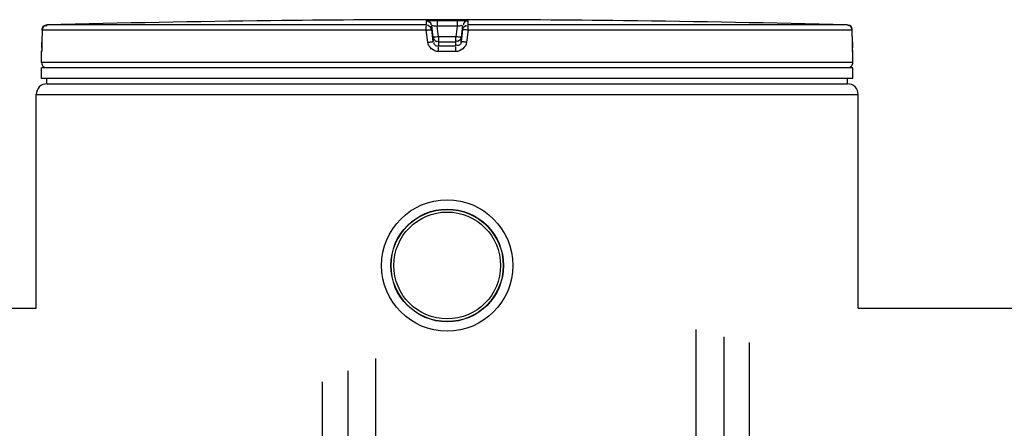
# Model space of a CAD drawing. Header units: millimetres. Extents: x 0 to 297, y 0 to 210.
# Tile 334 of 499: x 143.07 to 149.53, y 160.62 to 163.3. Entities that reach past the tile are written whole.
import ezdxf

# ---------------------------------------------------------------- set-up
doc = ezdxf.new("R2010")
doc.units = ezdxf.units.MM
doc.header["$LTSCALE"] = 16.335
doc.layers.get('0').update_dxf_attribs({"linetype": 'CONTINUOUS'})
doc.layers.add('01_GLOBAL', color=7, linetype='CONTINUOUS')
doc.layers.add('AXES_REF', color=7, linetype='CONTINUOUS')

msp = doc.modelspace()

# ---------------------------------------------------------------- linework, layer by layer
at = {"color": 7, "linetype": 'Continuous'}
for p, q in [((144.7878, 163.2946), (144.7182, 163.2938)), ((144.7883, 163.2946), (144.7877, 163.2946)), ((146.9617, 163.2946), (146.9613, 163.2946)), ((147.0314, 163.2938), (146.9616, 163.2946)), ((143.2183, 163.2316), (143.2178, 163.1529)), ((148.5318, 163.1456), (148.5313, 163.2316)), ((143.2178, 163.1529), (143.2178, 163.1463)), ((143.2148, 163.0205), (143.2148, 163.0913)), ((143.2164, 163.1016), (143.2161, 163.0974)), ((143.2167, 163.1076), (143.2166, 163.1046)), ((143.2169, 163.1111), (143.2167, 163.1076)), ((143.217, 163.115), (143.2169, 163.1111)), ((143.2172, 163.1193), (143.217, 163.115)), ((143.2173, 163.1241), (143.2172, 163.1193)), ((143.2175, 163.1292), (143.2173, 163.1241)), ((143.2176, 163.1346), (143.2175, 163.1292)), ((143.2177, 163.1403), (143.2176, 163.1346)), ((143.2178, 163.1463), (143.2177, 163.1403)), ((148.5319, 163.1385), (148.5318, 163.1469)), ((148.5321, 163.1319), (148.5319, 163.14)), ((148.5322, 163.1257), (148.532, 163.1331)), ((148.5324, 163.1201), (148.5322, 163.127)), ((148.5325, 163.116), (148.5323, 163.1211)), ((148.5327, 163.1123), (148.5325, 163.1169)), ((148.5328, 163.1089), (148.5326, 163.1131)), ((148.533, 163.1059), (148.5328, 163.1096)), ((148.5332, 163.1016), (148.5329, 163.1081)), ((148.5332, 163.1023), (148.533, 163.1046)), ((148.5333, 163.1003), (148.5332, 163.1023)), ((148.5348, 163.0205), (148.5348, 163.0913)), ((143.2148, 162.9155), (143.2148, 162.9855)), ((148.5348, 162.9855), (143.2148, 162.9855)), ((143.2288, 162.9855), (143.2288, 162.9869)), ((148.5208, 162.9855), (148.5208, 162.9869)), ((148.5348, 162.9155), (148.5348, 162.9855)), ((148.5348, 162.9155), (143.2148, 162.9155)), ((143.2498, 162.8805), (143.2498, 162.9155)), ((148.4998, 162.8805), (148.4998, 162.9155)), ((143.2498, 162.8805), (148.4998, 162.8805)), ((133.7508, 161.4105), (143.1798, 161.4105)), ((148.5698, 161.4105), (156.4098, 161.4105))]:
    msp.add_line(p, q, dxfattribs=at)
at = {"color": 9, "linetype": 'Continuous'}
for p, q in [((145.7389, 163.2664), (145.7389, 163.2938)), ((145.8094, 163.2946), (145.8094, 163.2592)), ((145.8094, 163.2946), (145.8748, 163.2946)), ((145.8748, 163.2946), (145.9402, 163.2946)), ((145.9402, 163.2946), (145.9402, 163.2592)), ((146.0107, 163.2938), (146.0107, 163.2664)), ((143.2184, 163.2314), (143.2179, 163.1527)), ((143.2184, 163.2314), (143.2183, 163.2316)), ((145.7371, 163.2314), (143.2184, 163.2314)), ((143.2403, 163.2634), (143.243, 163.263)), ((143.246, 163.2619), (143.2486, 163.2605)), ((145.7389, 163.2664), (143.2524, 163.2664)), ((145.7471, 163.1527), (145.7371, 163.2314)), ((145.7736, 163.2357), (145.7736, 163.2631)), ((145.7835, 163.1845), (145.7736, 163.2631)), ((145.7835, 163.157), (145.7736, 163.2357)), ((145.8182, 163.1892), (145.8094, 163.2592)), ((145.9402, 163.2592), (145.8094, 163.2592)), ((145.9402, 163.2592), (145.9314, 163.1892)), ((145.976, 163.2631), (145.9661, 163.1845)), ((145.976, 163.2357), (145.9661, 163.157)), ((145.976, 163.2631), (145.976, 163.2357)), ((146.0125, 163.2314), (146.0025, 163.1527)), ((148.4972, 163.2664), (146.0107, 163.2664)), ((148.5312, 163.2314), (146.0125, 163.2314)), ((148.5035, 163.2619), (148.5009, 163.2605)), ((148.5065, 163.263), (148.5041, 163.2622)), ((148.5312, 163.2314), (148.5313, 163.2317)), ((148.5317, 163.1527), (148.5312, 163.2314)), ((143.2179, 163.1527), (143.2178, 163.1529)), ((145.7835, 163.1845), (145.7835, 163.157)), ((145.7835, 163.1845), (145.7838, 163.1822)), ((145.8178, 163.1538), (145.8182, 163.1538)), ((145.8182, 163.1892), (145.8182, 163.1263)), ((145.9314, 163.1892), (145.8182, 163.1892)), ((145.9314, 163.1538), (145.8182, 163.1538)), ((145.9314, 163.1263), (145.9314, 163.1892)), ((145.9318, 163.1538), (145.9314, 163.1538)), ((145.9661, 163.1845), (145.9658, 163.1823)), ((145.9661, 163.157), (145.9661, 163.1845)), ((148.5317, 163.1527), (148.5318, 163.1529)), ((143.2154, 163.0913), (143.2148, 163.0913)), ((145.8748, 163.0913), (145.8174, 163.0913)), ((145.8748, 163.1263), (145.8182, 163.1263)), ((145.9314, 163.1263), (145.8748, 163.1263)), ((145.9322, 163.0913), (145.8748, 163.0913)), ((148.5348, 163.0913), (148.5342, 163.0913)), ((148.5348, 163.0205), (143.2148, 163.0205)), ((143.2288, 162.9869), (143.2401, 162.9869)), ((143.9874, 162.9869), (144.083, 162.9869)), ((145.8188, 162.9869), (145.9308, 162.9869)), ((147.6666, 162.9869), (147.7622, 162.9869)), ((148.5095, 162.9869), (148.5208, 162.9869)), ((147.5058, 161.2705), (147.5058, 153.4092)), ((147.6878, 161.2234), (147.6878, 153.3628)), ((147.8558, 161.1853), (147.8558, 155.5865)), ((145.4058, 161.0818), (145.4058, 153.5521)), ((145.2238, 160.9997), (145.2238, 147.9285)), ((145.0558, 160.9289), (145.0558, 148.0125))]:
    msp.add_line(p, q, dxfattribs=at)
at = {"color": 7, "linetype": 'Continuous'}
for points in [[(143.2166, 163.1046), (143.2164, 163.1021), (143.2164, 163.1016)], [(148.5335, 163.0979), (148.5335, 163.0978), (148.5335, 163.0974), (148.5336, 163.0972), (148.5336, 163.0973), (148.5335, 163.0975), (148.5335, 163.0978), (148.5335, 163.0983), (148.5334, 163.0988), (148.5334, 163.0995), (148.5333, 163.1003)]]:
    msp.add_lwpolyline(points, dxfattribs=at)
for radius in [0.4305, 0.3693]:
    msp.add_circle((145.8748, 161.6905), radius, dxfattribs=at)
for centre, radius, start, end in [((145.8748, 62.2016), 101.0987, 90.655486, 91.486369), ((145.8748, 62.203), 101.0975, 89.384203, 90.615797), ((145.8748, 62.203), 101.0974, 88.513625, 89.344519), ((143.2533, 163.2314), 0.035, 91.48637, 179.62893), ((148.4963, 163.2314), 0.035, 0.47139, 88.50968), ((143.2498, 163.0913), 0.035, 162.87448, 180), ((148.4998, 163.0913), 0.035, 0, 17.12748), ((143.2498, 163.0205), 0.035, 180, 235.73564), ((143.2379, 162.9869), 0.0091, 148.62171, 180), ((148.4998, 163.0205), 0.035, 304.26436, 360), ((148.5117, 162.9869), 0.0091, 0, 31.37829)]:
    msp.add_arc(centre, radius, start, end, dxfattribs=at)
at = {"color": 9, "linetype": 'Continuous'}
for centre, radius, start, end in [((143.2396, 163.2503), 0.0131, 87.11667, 91.61409), ((143.2391, 163.2473), 0.0161, 69.46016, 75.88686), ((143.2383, 163.2454), 0.0182, 65.01495, 69.48812), ((148.5114, 163.2449), 0.0188, 112.88125, 114.99326), ((148.5102, 163.2485), 0.0149, 101.41141, 104.25096), ((142.0065, 163.1587), 1.2114, 357.86319, 359.71517), ((146.27, 159.5799), 3.6374, 97.13473, 97.414), ((145.7944, 161.9855), 1.2114, 82.65626, 83.31406), ((149.7713, 163.16), 1.2396, 180.33773, 182.05938)]:
    msp.add_arc(centre, radius, start, end, dxfattribs=at)
for points, knots in [([(145.7389, 163.2938), (145.7389, 163.2956), (145.75, 163.292), (145.7679, 163.2974), (145.7928, 163.2946), (145.8094, 163.2946)], [0, 0, 0, 0, 0.077113, 0.294292, 1, 1, 1, 1]), ([(145.9402, 163.2946), (145.9568, 163.2946), (145.9817, 163.2974), (145.9997, 163.292), (146.0107, 163.2956), (146.0107, 163.2938)], [0, 0, 0, 0, 0.706963, 0.92344, 1, 1, 1, 1]), ([(145.7371, 163.2314), (145.7371, 163.2396), (145.7348, 163.2415), (145.7385, 163.262), (145.7387, 163.2605)], [0, 0, 0, 0, 0.846035, 1, 1, 1, 1]), ([(145.7371, 163.2314), (145.7457, 163.2328), (145.7503, 163.2339), (145.7735, 163.235), (145.7684, 163.2356), (145.7674, 163.2356)], [0, 0, 0, 0, 0.717881, 0.918652, 1, 1, 1, 1]), ([(145.7736, 163.2631), (145.7736, 163.2655), (145.789, 163.2584), (145.7949, 163.2609), (145.8019, 163.26)], [0, 0, 0, 0, 0.254625, 1, 1, 1, 1]), ([(145.9402, 163.2592), (145.9485, 163.2602), (145.9533, 163.2607), (145.9748, 163.2633), (145.9693, 163.2624), (145.968, 163.2622)], [0, 0, 0, 0, 0.706753, 0.894885, 1, 1, 1, 1]), ([(146.0125, 163.2314), (146.0039, 163.2328), (145.9993, 163.2339), (145.9762, 163.235), (145.9812, 163.2356), (145.9822, 163.2356)], [0, 0, 0, 0, 0.717881, 0.918652, 1, 1, 1, 1]), ([(146.0125, 163.2314), (146.0125, 163.2396), (146.0148, 163.2415), (146.0111, 163.262), (146.0109, 163.2605)], [0, 0, 0, 0, 0.846035, 1, 1, 1, 1]), ([(148.5109, 163.2634), (148.5103, 163.2635), (148.5091, 163.2635), (148.5078, 163.2633), (148.5072, 163.2632)], [0, 0, 0, 0, 0.489837, 1, 1, 1, 1]), ([(148.515, 163.2624), (148.5144, 163.2627), (148.513, 163.2631), (148.5116, 163.2634), (148.5109, 163.2634)], [0, 0, 0, 0, 0.498239, 1, 1, 1, 1]), ([(145.7471, 163.1527), (145.7557, 163.1538), (145.7602, 163.1542), (145.7833, 163.1572), (145.7783, 163.1564), (145.7774, 163.1563)], [0, 0, 0, 0, 0.719723, 0.92045, 1, 1, 1, 1]), ([(145.8006, 163.1869), (145.7963, 163.1864), (145.783, 163.1853), (145.7888, 163.1852), (145.7893, 163.1852)], [0, 0, 0, 0, 0.894651, 1, 1, 1, 1]), ([(145.8182, 163.1263), (145.8103, 163.1263), (145.7934, 163.1275), (145.7875, 163.1469), (145.7908, 163.1529)], [0, 0, 0, 0, 0.535491, 1, 1, 1, 1]), ([(145.9661, 163.157), (145.9652, 163.1494), (145.9627, 163.1326), (145.9428, 163.13), (145.9374, 163.1341)], [0, 0, 0, 0, 0.53572, 1, 1, 1, 1]), ([(145.9661, 163.1845), (145.9661, 163.186), (145.957, 163.184), (145.9533, 163.1864), (145.9492, 163.1869)], [0, 0, 0, 0, 0.272435, 1, 1, 1, 1]), ([(146.0025, 163.1527), (145.9939, 163.1538), (145.9894, 163.1542), (145.9663, 163.1572), (145.9713, 163.1564), (145.9723, 163.1563)], [0, 0, 0, 0, 0.719723, 0.92045, 1, 1, 1, 1]), ([(143.217, 163.1135), (143.2168, 163.1081), (143.2144, 163.1033), (143.2174, 163.0913), (143.2154, 163.0913)], [0, 0, 0, 0, 0.733893, 1, 1, 1, 1]), ([(143.2154, 163.0913), (143.2154, 163.0923), (143.2155, 163.0945), (143.2158, 163.0967), (143.216, 163.0978)], [0, 0, 0, 0, 0.485545, 1, 1, 1, 1]), ([(145.8174, 163.0913), (145.8175, 163.0995), (145.8165, 163.1011), (145.8181, 163.1219), (145.8181, 163.1204)], [0, 0, 0, 0, 0.849467, 1, 1, 1, 1]), ([(145.9322, 163.0913), (145.9322, 163.0995), (145.9332, 163.1011), (145.9315, 163.1219), (145.9315, 163.1204)], [0, 0, 0, 0, 0.849467, 1, 1, 1, 1]), ([(148.5342, 163.0913), (148.5322, 163.0913), (148.5354, 163.1042), (148.5327, 163.1094), (148.5325, 163.1154)], [0, 0, 0, 0, 0.250338, 1, 1, 1, 1]), ([(148.5342, 163.0913), (148.5342, 163.0923), (148.5341, 163.0945), (148.5338, 163.0967), (148.5336, 163.0978)], [0, 0, 0, 0, 0.485542, 1, 1, 1, 1])]:
    msp.add_open_spline(points, degree=3, knots=knots, dxfattribs=at)
for points in [[(145.7389, 163.2938), (145.7523, 163.2938), (145.774, 163.2779), (145.768, 163.2659)], [(146.0107, 163.2938), (145.9973, 163.2938), (145.9756, 163.2779), (145.9816, 163.2659)], [(143.2184, 163.2314), (143.2184, 163.2441), (143.2265, 163.2631), (143.2392, 163.2634)], [(145.7389, 163.2664), (145.7523, 163.2664), (145.774, 163.2505), (145.768, 163.2385)], [(145.976, 163.2357), (145.9776, 163.249), (145.9961, 163.2686), (146.0073, 163.2611)], [(148.5312, 163.2314), (148.5312, 163.243), (148.5258, 163.258), (148.515, 163.2624)], [(145.8174, 163.0913), (145.7863, 163.0913), (145.751, 163.1218), (145.7471, 163.1527)], [(146.0025, 163.1527), (145.9986, 163.1218), (145.9633, 163.0913), (145.9322, 163.0913)]]:
    msp.add_open_spline(points, degree=3, dxfattribs=at)
at = {"color": 7, "linetype": 'Continuous'}
for points in [[(145.7838, 163.1822), (145.7862, 163.1696), (145.8037, 163.1519), (145.8145, 163.1589)], [(145.9658, 163.1823), (145.9634, 163.1697), (145.9459, 163.1519), (145.9351, 163.1589)]]:
    msp.add_open_spline(points, degree=3, dxfattribs=at)
at = {"layer": '01_GLOBAL', "color": 7, "linetype": 'Continuous'}
for p, q in [((143.2498, 162.8805), (148.4998, 162.8805)), ((143.1798, 161.4105), (143.1798, 162.8105)), ((148.5698, 161.4105), (148.5698, 162.8105))]:
    msp.add_line(p, q, dxfattribs=at)
at = {"layer": '01_GLOBAL', "color": 9, "linetype": 'Continuous'}
msp.add_line((143.1798, 162.8105), (148.5698, 162.8105), dxfattribs=at)
at = {"layer": '01_GLOBAL', "color": 7, "linetype": 'Continuous'}
for centre, start, end in [((143.2498, 162.8105), 90, 180), ((148.4998, 162.8105), 0, 90)]:
    msp.add_arc(centre, 0.07, start, end, dxfattribs=at)
at = {"layer": 'AXES_REF', "color": 7, "linetype": 'Continuous'}
for radius in [0.3675, 0.35]:
    msp.add_circle((145.8748, 161.6905), radius, dxfattribs=at)

doc.saveas('drawing.dxf')
